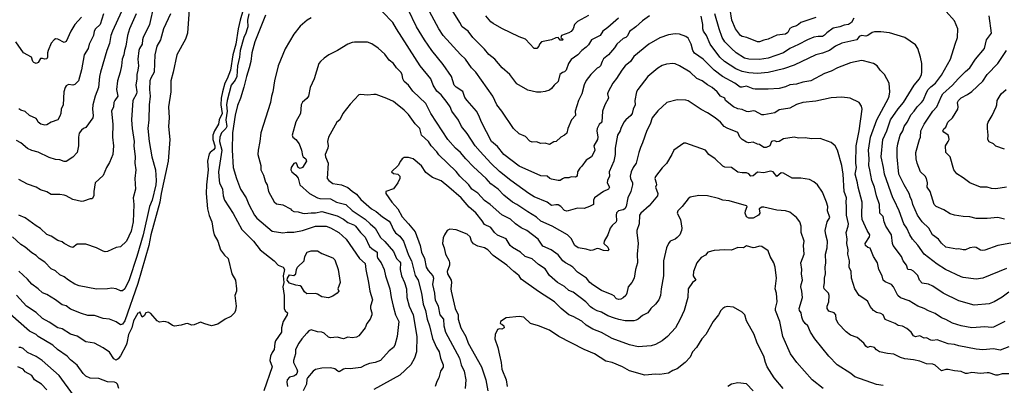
# Model space of a CAD drawing. Header units: metres. Extents: x -46681 to -43747, y -240911 to -237677.
# Tile 264 of 656: x -45407 to -45180, y -240140 to -240056. Entities that reach past the tile are written whole.
import ezdxf

# ---------------------------------------------------------------- set-up
doc = ezdxf.new("R2010")
doc.units = ezdxf.units.M
doc.layers.add('CONTOUR_INDEX', color=1, linetype='Continuous')
doc.layers.add('CONTOUR_INTER', color=3, linetype='Continuous')

msp = doc.modelspace()

# ---------------------------------------------------------------- linework, layer by layer
at = {"layer": 'CONTOUR_INDEX'}
for points, elevation in [([(-45372.02, -240054.52), (-45373.69, -240058.02), (-45374.33, -240060.52), (-45375.18, -240062.02), (-45375.66, -240064.02), (-45375.81, -240068.02), (-45376.6, -240069.37), (-45376.79, -240070.02), (-45376.87, -240072.02), (-45376.76, -240073.52), (-45376.99, -240075.52), (-45377.04, -240079.02), (-45377.27, -240081.02), (-45377.01, -240084.02), (-45376.39, -240087.52), (-45375.51, -240090.52), (-45375.36, -240093.02), (-45375.46, -240094.02), (-45376.29, -240097.52), (-45376.93, -240099.02), (-45378.37, -240105.52), (-45379.79, -240110.52), (-45381.6, -240115.93), (-45382.6, -240117.98), (-45383.1, -240118.44), (-45383.6, -240118.44), (-45384.6, -240118.01), (-45385.6, -240117.81), (-45386.6, -240118.03), (-45389.1, -240118.09), (-45393.1, -240117.27), (-45394.1, -240116.9), (-45395.6, -240116.02), (-45396.6, -240115.2), (-45397.6, -240114.8), (-45398.6, -240113.84), (-45399.6, -240113.41), (-45401.1, -240111.88), (-45402.39, -240111.02), (-45403.1, -240110.34), (-45404.1, -240109.71), (-45405.6, -240108.39), (-45406.6, -240107.73), (-45408.51, -240106.02)], 90), ([(-45179.47, -240125.52), (-45182.1, -240126.8), (-45182.6, -240126.94), (-45184.1, -240126.76), (-45187.1, -240126.96), (-45189.6, -240126.56), (-45191.6, -240125.88), (-45193.1, -240125.05), (-45194.1, -240124.68), (-45195.6, -240123.66), (-45197.1, -240123.06), (-45198.1, -240122.5), (-45199.6, -240121.97), (-45201.6, -240120.77), (-45203.6, -240120.06), (-45204.17, -240119.52), (-45205.15, -240117.52), (-45205.66, -240117.02), (-45207.1, -240116.36), (-45207.56, -240116.02), (-45207.81, -240115.02), (-45208.58, -240113.52), (-45208.89, -240112.02), (-45209.8, -240110.52), (-45210.38, -240109.02), (-45210.6, -240108.6), (-45211.1, -240108.45), (-45211.62, -240108.02), (-45211.7, -240107.52), (-45210.69, -240106.02), (-45210.62, -240105.52), (-45211.28, -240104.52), (-45212.4, -240102.02), (-45212.5, -240101.02), (-45212.42, -240098.02), (-45213.37, -240094.52), (-45213.48, -240093.52), (-45214.04, -240091.52), (-45213.76, -240090.02), (-45213.87, -240089.02), (-45213.83, -240085.02), (-45213.08, -240081.52), (-45212.43, -240076.52), (-45212.6, -240075.87), (-45213.1, -240074.99), (-45215.19, -240074.02), (-45217.1, -240073.77), (-45219.6, -240073.9), (-45223.1, -240074.69), (-45226.1, -240075), (-45227.6, -240075.44), (-45229.1, -240076.29), (-45231.6, -240076.7), (-45232.6, -240077.42), (-45235.1, -240077.89), (-45235.6, -240077.88), (-45237.1, -240077.02), (-45237.6, -240076.96), (-45238.6, -240077.15), (-45239.1, -240077.06), (-45240.1, -240076.65), (-45241.1, -240076.49), (-45242.08, -240076.02), (-45243.94, -240074.52), (-45244.14, -240074.02), (-45245.12, -240073.52), (-45245.86, -240072.52), (-45247, -240071.52), (-45248.1, -240070.94), (-45249.34, -240070.02), (-45250.6, -240069.45), (-45252.1, -240068.03), (-45254.6, -240066.58), (-45255.6, -240066.13), (-45256.1, -240066.03), (-45257.6, -240066.19), (-45258.6, -240066.51), (-45259.6, -240067.12), (-45261.87, -240069.02), (-45264.19, -240072.02), (-45264.48, -240072.52), (-45264.91, -240074.52), (-45264.79, -240075.52), (-45265.28, -240076.52), (-45265.48, -240077.52), (-45265.81, -240078.02), (-45267, -240079.02), (-45267.4, -240079.52), (-45268.15, -240081.02), (-45268.28, -240081.52), (-45268.86, -240082.52), (-45269.46, -240085.52), (-45269.39, -240087.02), (-45269.77, -240088.52), (-45270.83, -240091.02), (-45270.77, -240092.02), (-45271.18, -240093.02), (-45271.25, -240093.52), (-45270.76, -240094.52), (-45271, -240095.02), (-45272.1, -240095.51), (-45274.16, -240097.02), (-45274.4, -240097.52), (-45274.44, -240098.52), (-45275.34, -240099.02), (-45276.6, -240099.45), (-45278.1, -240099.38), (-45280.3, -240100.02), (-45280.6, -240100.07), (-45281.1, -240099.93), (-45281.95, -240099.02), (-45282.6, -240098.63), (-45283.1, -240098.59), (-45284.1, -240098.81), (-45285.1, -240098.01), (-45288.1, -240096.75), (-45289.32, -240096.02), (-45293.47, -240093.02), (-45296.1, -240090.92), (-45298.1, -240089.02), (-45300.6, -240086.35), (-45301.72, -240085.02), (-45303.6, -240082.16), (-45304.9, -240080.52), (-45305.6, -240079.1), (-45307.1, -240077.03), (-45307.53, -240076.02), (-45308.19, -240075.02), (-45309.6, -240073.22), (-45310.6, -240072.41), (-45311.45, -240071.02), (-45311.99, -240069.52), (-45314.43, -240066.52), (-45319.88, -240058.02), (-45320.72, -240056.52), (-45323.1, -240054.1)], 85), ([(-45392.6, -240055.36), (-45394.14, -240057.02), (-45395.05, -240058.52), (-45396.1, -240060.93), (-45396.6, -240061.15), (-45398.1, -240060.41), (-45398.6, -240060.36), (-45398.88, -240060.52), (-45399.6, -240061.32), (-45400.31, -240063.02), (-45400.46, -240063.52), (-45400.42, -240064.52), (-45400.6, -240064.91), (-45401.1, -240065.04), (-45401.6, -240064.84), (-45402.1, -240064.9), (-45402.6, -240065.76), (-45403.1, -240066.04), (-45403.6, -240065.79), (-45403.82, -240065.52), (-45404.16, -240064.52), (-45405.98, -240063.52), (-45407.77, -240061.02)], 95), ([(-45339.6, -240055.47), (-45340.53, -240056.02), (-45342.1, -240057.42), (-45343.6, -240059.25), (-45345.6, -240062.67), (-45347.2, -240066.52), (-45348.09, -240070.02), (-45348.42, -240072.52), (-45348.78, -240073.52), (-45349.01, -240075.02), (-45351.23, -240082.02), (-45351.42, -240084.02), (-45351.84, -240086.02), (-45351.89, -240087.02), (-45351.19, -240089.52), (-45351.2, -240090.52), (-45350.6, -240091.74), (-45350.1, -240093.42), (-45349.76, -240094.02), (-45349.45, -240095.52), (-45348.1, -240097.94), (-45347.6, -240098.42), (-45346.1, -240098.64), (-45344.35, -240099.52), (-45344.1, -240099.83), (-45343.6, -240100.13), (-45342.6, -240100.23), (-45341.6, -240100.56), (-45341.1, -240100.64), (-45339.6, -240100.47), (-45338.6, -240100.5), (-45337.1, -240100.19), (-45333.6, -240101.17), (-45332.1, -240101.96), (-45331.1, -240102.73), (-45329.6, -240103.32), (-45329.35, -240103.52), (-45328.2, -240105.02), (-45327.1, -240106.11), (-45326.1, -240108.25), (-45325.6, -240108.72), (-45324.37, -240109.52), (-45324.32, -240110.52), (-45324.18, -240111.02), (-45323.47, -240112.02), (-45322.72, -240113.52), (-45322.4, -240115.02), (-45321.42, -240118.02), (-45321.13, -240120.02), (-45320.68, -240122.02), (-45320.09, -240124.02), (-45319.33, -240125.52), (-45319.72, -240129.02), (-45320.3, -240131.02), (-45320.58, -240131.52), (-45321.6, -240132.3), (-45323.6, -240134.52), (-45324.81, -240135.02), (-45326.1, -240135.24), (-45327.1, -240135.58), (-45328.1, -240136.11), (-45330.6, -240136.44), (-45331.6, -240136.4), (-45332.1, -240136.5), (-45333.1, -240137.11), (-45333.46, -240137.02), (-45334.1, -240136.45), (-45335.1, -240136.2), (-45337.1, -240136.29), (-45338.6, -240136.63), (-45339.1, -240137.02), (-45340.46, -240138.52), (-45340.6, -240138.85), (-45340.7, -240140.02), (-45341.4, -240141.52)], 85), ([(-45179.1, -240094.53), (-45181.6, -240094.92), (-45182.6, -240094.82), (-45183.6, -240094.54), (-45185.14, -240094.52), (-45187.6, -240093.57), (-45189.1, -240092.36), (-45190.6, -240091.45), (-45191.25, -240090.52), (-45192.13, -240087.52), (-45193.08, -240086.52), (-45193.2, -240085.02), (-45192.54, -240084.02), (-45192.37, -240083.52), (-45192.41, -240083.02), (-45192.6, -240082.52), (-45193.6, -240081.87), (-45193.76, -240081.52), (-45193.6, -240081.1), (-45193.1, -240080.67), (-45192.61, -240079.52), (-45191.6, -240078.53), (-45190.33, -240076.52), (-45190.27, -240076.02), (-45190.4, -240075.02), (-45190.2, -240074.52), (-45189.6, -240073.97), (-45188.1, -240073.19), (-45187.1, -240072.46), (-45184.6, -240070.06), (-45183.6, -240068.52), (-45181.1, -240065.99), (-45179.1, -240063.03)], 90), ([(-45230.65, -240141.02), (-45232.74, -240138.52), (-45234.32, -240136.02), (-45234.75, -240135.02), (-45235.11, -240133.52), (-45236.62, -240130.52), (-45237.36, -240128.52), (-45239.1, -240125.38), (-45239.52, -240124.02), (-45240.1, -240123.36), (-45242.1, -240122.2), (-45243.6, -240122.07), (-45244.1, -240122.21), (-45244.6, -240122.54), (-45245.01, -240123.02), (-45245.57, -240124.02), (-45246.8, -240125.52), (-45248.48, -240128.52), (-45249.43, -240129.52), (-45250.63, -240131.52), (-45251.57, -240132.52), (-45252.1, -240133.79), (-45253.28, -240135.02), (-45255.1, -240136.45), (-45256.1, -240136.82), (-45257.1, -240137.45), (-45259.1, -240137.79), (-45260.1, -240137.69), (-45262.6, -240137.9), (-45266.1, -240136.93), (-45267.72, -240136.02), (-45270.1, -240135.02), (-45271.6, -240134.68), (-45274.23, -240133.02), (-45276.6, -240132.02), (-45282.46, -240129.02), (-45284.6, -240127.51), (-45287.1, -240126.55), (-45288.94, -240126.02), (-45290.53, -240124.52), (-45291.6, -240124.36), (-45294.6, -240124.65), (-45295.89, -240125.52), (-45295.97, -240126.02), (-45295.6, -240126.13), (-45295.1, -240126.52), (-45295.08, -240127.02), (-45295.6, -240127.33), (-45296.1, -240127.25), (-45296.6, -240127.4), (-45297.13, -240128.52), (-45297.22, -240129.52), (-45296.51, -240131.52), (-45296.1, -240133.3), (-45295.74, -240135.02), (-45295.59, -240136.52), (-45294.58, -240139.02), (-45294.38, -240140.52)], 80), ([(-45400.6, -240141.27), (-45401.87, -240140.02), (-45403.45, -240139.02), (-45404.1, -240138.02), (-45405.6, -240137.15), (-45406.1, -240136.52), (-45407.32, -240136.02)], 85)]:
    msp.add_lwpolyline(points, dxfattribs=dict(at, elevation=elevation))
at = {"layer": 'CONTOUR_INTER'}
for points, elevation in [([(-45374.93, -240048.02), (-45376.94, -240057.02), (-45378.36, -240060.02), (-45378.55, -240060.52), (-45378.59, -240061.52), (-45379.24, -240062.52), (-45379.36, -240063.02), (-45379.56, -240065.02), (-45379.42, -240066.52), (-45379.56, -240067.52), (-45379.86, -240068.52), (-45379.82, -240069.52), (-45380.07, -240071.02), (-45379.82, -240072.52), (-45379.91, -240073.02), (-45380.78, -240074.52), (-45381.09, -240079.02), (-45380.93, -240081.02), (-45380.43, -240084.02), (-45380.5, -240085.02), (-45380.24, -240087.52), (-45380.3, -240089.02), (-45380.06, -240090.52), (-45380.28, -240092.52), (-45380.11, -240095.02), (-45380.69, -240097.02), (-45380.55, -240098.52), (-45380.66, -240102.52), (-45381.1, -240104.73), (-45382.25, -240107.02), (-45383.6, -240108.28), (-45384.6, -240108.44), (-45386.6, -240109.39), (-45387.1, -240109.46), (-45387.6, -240109.34), (-45389.1, -240108.55), (-45391.6, -240107.7), (-45393.6, -240107.68), (-45394.6, -240108.49), (-45395.1, -240108.31), (-45396.6, -240107.54), (-45397.1, -240107.14), (-45398.1, -240106.84), (-45399.6, -240105.84), (-45400.6, -240105.44), (-45402.1, -240104.09), (-45403.1, -240103.5), (-45405.6, -240101.64), (-45407.05, -240101.02)], 91), ([(-45354.6, -240051.2), (-45355.97, -240056.02), (-45356.45, -240058.02), (-45357.01, -240061.52), (-45357.66, -240064.02), (-45358.22, -240067.52), (-45358.97, -240069.52), (-45359.49, -240070.52), (-45360.06, -240072.52), (-45360.36, -240074.02), (-45360.46, -240075.52), (-45360.1, -240077.52), (-45360.79, -240079.02), (-45360.99, -240080.02), (-45361.94, -240081.52), (-45362.31, -240082.52), (-45362.31, -240083.52), (-45361.81, -240085.02), (-45361.82, -240085.52), (-45362.1, -240085.93), (-45362.88, -240086.52), (-45363.1, -240086.84), (-45363.54, -240088.52), (-45363.34, -240090.52), (-45363.75, -240094.02), (-45363.82, -240096.02), (-45363.54, -240099.52), (-45363.1, -240101.06), (-45362.48, -240102.52), (-45362.23, -240104.52), (-45361.97, -240105.52), (-45361.13, -240107.02), (-45360.48, -240109.02), (-45359.6, -240110.26), (-45358.76, -240111.02), (-45357.93, -240114.52), (-45357.03, -240116.02), (-45356.81, -240118.02), (-45356.86, -240118.52), (-45357.23, -240119.52), (-45356.89, -240122.02), (-45357.03, -240123.02), (-45357.28, -240123.52), (-45358.1, -240124.35), (-45359.41, -240125.02), (-45361.1, -240126.18), (-45362.6, -240126.54), (-45364.1, -240126.1), (-45365.1, -240125.65), (-45366.6, -240126.31), (-45367.1, -240126.34), (-45368.1, -240126.02), (-45368.6, -240126.07), (-45369.6, -240126.4), (-45371.1, -240126.61), (-45371.6, -240126.43), (-45372.6, -240125.76), (-45373.1, -240125.61), (-45373.6, -240125.55), (-45374.6, -240125.69), (-45375.1, -240125.35), (-45376.6, -240123.65), (-45377.1, -240123.38), (-45377.77, -240123.52), (-45378.1, -240124.19), (-45378.6, -240124.52), (-45379.1, -240123.29), (-45379.25, -240123.52), (-45379.6, -240123.64), (-45380.6, -240125.35), (-45381.02, -240127.02), (-45381.73, -240128.52), (-45382.1, -240130.52), (-45382.32, -240131.02), (-45383.6, -240133.48), (-45384.1, -240134.15), (-45384.6, -240134.43), (-45385.1, -240134.11), (-45386.1, -240132.59), (-45387.6, -240131.58), (-45389.6, -240130.53), (-45391.6, -240130.21), (-45393.6, -240128.95), (-45395.1, -240128.44), (-45397.1, -240127.23), (-45398.1, -240126.97), (-45400.1, -240125.65), (-45401.6, -240124.83), (-45403.1, -240123.46), (-45405.27, -240122.02), (-45407.6, -240119.43)], 88), ([(-45367.7, -240052.52), (-45368.12, -240059.02), (-45368.6, -240060.43), (-45370.61, -240064.02), (-45371.41, -240068.02), (-45371.99, -240070.02), (-45371.97, -240072.52), (-45372.5, -240076.02), (-45372.37, -240078.52), (-45372.5, -240080.52), (-45372.18, -240083.52), (-45372.57, -240088.52), (-45374.24, -240096.02), (-45374.53, -240098.02), (-45376.6, -240105.55), (-45377.07, -240108.02), (-45379.6, -240116.77), (-45382.6, -240125.38), (-45383.1, -240126.16), (-45383.6, -240126.27), (-45384.6, -240125.64), (-45386.1, -240124.96), (-45387.6, -240124.82), (-45389.6, -240124.17), (-45391.1, -240124.13), (-45392.6, -240123.67), (-45395.1, -240122.7), (-45396.1, -240121.94), (-45397.1, -240121.67), (-45398.6, -240120.54), (-45400.6, -240119.33), (-45401.6, -240118.93), (-45402.6, -240118.02), (-45404.1, -240116.91), (-45405.1, -240115.73), (-45407.1, -240113.95)], 89), ([(-45268.66, -240055.52), (-45271.1, -240057.72), (-45272.28, -240058.52), (-45272.9, -240059.52), (-45274.89, -240060.52), (-45275.6, -240061.68), (-45276.1, -240062.25), (-45277.09, -240063.02), (-45278.03, -240064.02), (-45279.6, -240065.08), (-45280.21, -240066.02), (-45280.75, -240067.52), (-45281.1, -240067.92), (-45281.6, -240068.06), (-45282.16, -240068.52), (-45282.6, -240070.19), (-45283.54, -240071.02), (-45284.1, -240071.78), (-45284.6, -240072.13), (-45285.6, -240072.5), (-45286.6, -240072.63), (-45287.6, -240072.6), (-45289.6, -240072.2), (-45292.1, -240070.67), (-45293.7, -240068.52), (-45295.49, -240067.02), (-45297.23, -240065.02), (-45298.6, -240063.93), (-45299.6, -240062.72), (-45302.3, -240060.02), (-45303.36, -240058.52), (-45304.73, -240057.52), (-45305.24, -240056.52), (-45307.8, -240052.52)], 88), ([(-45383.35, -240054.02), (-45385.45, -240058.52), (-45385.8, -240059.52), (-45386.1, -240061.43), (-45386.76, -240063.02), (-45388.2, -240068.02), (-45388.42, -240069.02), (-45388.66, -240071.52), (-45389.45, -240073.52), (-45389.97, -240075.52), (-45390.05, -240076.52), (-45389.93, -240078.02), (-45390.02, -240078.52), (-45391.6, -240080.77), (-45392.1, -240080.98), (-45392.6, -240081.41), (-45393.1, -240082.09), (-45393.28, -240083.02), (-45393.27, -240085.02), (-45393.6, -240086.52), (-45394.6, -240087.65), (-45396.1, -240088.66), (-45396.6, -240088.63), (-45397.6, -240088.22), (-45398.6, -240088.13), (-45400.1, -240087.67), (-45402.6, -240086.49), (-45404.1, -240086.11), (-45405.1, -240085.61), (-45406.6, -240084.29), (-45407.6, -240083.75)], 93), ([(-45379.98, -240054.52), (-45381.55, -240058.02), (-45381.98, -240059.52), (-45382.39, -240062.02), (-45382.71, -240063.02), (-45382.85, -240064.02), (-45383.24, -240065.02), (-45383.37, -240066.52), (-45383.69, -240068.02), (-45384.27, -240070.02), (-45384.55, -240072.02), (-45384.22, -240073.52), (-45384.93, -240074.52), (-45385.14, -240075.02), (-45385.24, -240076.02), (-45385.65, -240077.02), (-45385.34, -240080.02), (-45385.46, -240083.02), (-45385.24, -240085.02), (-45385.33, -240087.02), (-45386.1, -240088.87), (-45386.81, -240090.02), (-45387.6, -240091.87), (-45389.45, -240093.52), (-45389.78, -240095.52), (-45389.73, -240096.52), (-45390.1, -240097.24), (-45390.6, -240097.24), (-45392.1, -240097.78), (-45392.6, -240097.82), (-45394.6, -240097.36), (-45396.1, -240096.56), (-45396.6, -240096.41), (-45397.6, -240096.23), (-45399.6, -240096.2), (-45400.6, -240095.6), (-45402.1, -240095.16), (-45403.04, -240094.52), (-45405.1, -240093.86), (-45407.1, -240092.74)], 92), ([(-45387.5, -240054.52), (-45388.28, -240057.02), (-45389.34, -240058.02), (-45389.66, -240058.52), (-45389.81, -240059.52), (-45390.84, -240061.52), (-45391.08, -240062.52), (-45391.95, -240064.02), (-45392.6, -240067.49), (-45393.26, -240070.02), (-45394.1, -240070.85), (-45394.6, -240071.04), (-45395.6, -240070.84), (-45396.1, -240071.18), (-45396.34, -240071.52), (-45396.71, -240072.52), (-45396.85, -240075.52), (-45397.28, -240076.52), (-45397.35, -240077.52), (-45397.6, -240078.2), (-45398.1, -240079.02), (-45399.6, -240079.57), (-45400.6, -240080.18), (-45401.1, -240080.25), (-45402.02, -240080.02), (-45402.57, -240079.52), (-45402.8, -240079.02), (-45403.1, -240078.74), (-45404.6, -240078.03), (-45405.6, -240077.06), (-45406.6, -240076.78), (-45407.1, -240076.45)], 94), ([(-45353.96, -240054.52), (-45354.31, -240056.02), (-45354.22, -240057.52), (-45354.34, -240058.02), (-45354.64, -240059.02), (-45355.16, -240060.02), (-45355.95, -240063.02), (-45356.13, -240064.52), (-45356.58, -240066.52), (-45356.78, -240069.02), (-45357.1, -240069.84), (-45358.05, -240071.02), (-45358.99, -240074.52), (-45359.11, -240075.52), (-45358.96, -240077.02), (-45359.26, -240079.02), (-45359.08, -240080.52), (-45359.25, -240081.02), (-45360.31, -240082.02), (-45360.68, -240083.02), (-45360.71, -240084.02), (-45360.23, -240086.02), (-45360.94, -240091.02), (-45360.84, -240093.02), (-45360.76, -240093.52), (-45360.06, -240095.02), (-45359.88, -240096.52), (-45359.58, -240097.52), (-45357.6, -240100.65), (-45355.6, -240104.27), (-45352.9, -240107.02), (-45351.37, -240109.02), (-45348.12, -240111.52), (-45347.2, -240112.52), (-45346.03, -240113.02), (-45345.75, -240113.52), (-45346.05, -240115.02), (-45345.93, -240116.52), (-45346.15, -240117.52), (-45345.81, -240119.52), (-45345.83, -240122.52), (-45345.6, -240123.09), (-45345.02, -240123.52), (-45345.11, -240124.02), (-45346.02, -240125.52), (-45346.45, -240127.02), (-45346.45, -240128.02), (-45347.83, -240130.02), (-45347.99, -240130.52), (-45348.11, -240132.02), (-45348.6, -240132.68), (-45348.96, -240133.52), (-45349.11, -240134.52), (-45348.63, -240136.02), (-45350.55, -240141.52)], 87), ([(-45350.1, -240054.88), (-45352.62, -240061.02), (-45353.26, -240063.52), (-45353.5, -240065.52), (-45353.89, -240067.02), (-45354.55, -240069.02), (-45355.1, -240071.51), (-45355.9, -240074.02), (-45356.6, -240075.68), (-45357.1, -240077.96), (-45357.74, -240082.02), (-45357.79, -240086.02), (-45357.57, -240090.02), (-45356.8, -240092.52), (-45355.89, -240095.02), (-45354.6, -240097.02), (-45353.99, -240098.52), (-45352.65, -240101.02), (-45352.1, -240101.67), (-45348.6, -240104.66), (-45346.1, -240105.07), (-45345.1, -240104.94), (-45343.6, -240104.96), (-45341.61, -240104.52), (-45338.6, -240103.57), (-45336.1, -240103.55), (-45335.1, -240103.96), (-45333.21, -240105.02), (-45331.49, -240106.52), (-45328.42, -240111.02), (-45327.1, -240112.12), (-45326.99, -240113.52), (-45326.32, -240116.52), (-45326.03, -240118.52), (-45325.42, -240120.52), (-45325.91, -240122.02), (-45325.89, -240122.52), (-45325.58, -240123.52), (-45325.59, -240124.02), (-45325.95, -240125.02), (-45326.72, -240126.02), (-45327.15, -240127.02), (-45328.6, -240128.87), (-45329.1, -240129.18), (-45330.1, -240129.33), (-45331.1, -240129.15), (-45332.1, -240129.5), (-45333.6, -240129.15), (-45335.1, -240129.28), (-45335.6, -240129.12), (-45336.6, -240128.24), (-45337.1, -240127.98), (-45338.1, -240127.9), (-45339.6, -240127.49), (-45340.1, -240127.71), (-45340.6, -240128.19), (-45341.72, -240129.52), (-45342.4, -240130.52), (-45343.17, -240132.02), (-45343.23, -240133.02), (-45343.68, -240134.52), (-45343.67, -240135.02), (-45342.86, -240136.52), (-45342.77, -240137.02), (-45342.88, -240137.52), (-45343.1, -240137.83), (-45343.6, -240138.15), (-45344.6, -240138.34), (-45345.1, -240139.01), (-45345.24, -240139.52), (-45345.02, -240140.52)], 86), ([(-45178.6, -240118.76), (-45180.1, -240119.94), (-45181.96, -240121.02), (-45183.1, -240121.46), (-45186.6, -240121.8), (-45190.1, -240120.78), (-45193.7, -240119.02), (-45196.1, -240117.37), (-45197.1, -240116.95), (-45198.6, -240116.68), (-45199.16, -240116.02), (-45199.6, -240114.95), (-45200.6, -240113.9), (-45201.1, -240113.61), (-45201.88, -240113.52), (-45202.19, -240112.52), (-45202.92, -240111.52), (-45203.31, -240110.52), (-45205.29, -240108.02), (-45205.45, -240107.52), (-45205.65, -240105.52), (-45206.96, -240103.52), (-45207.34, -240102.52), (-45207.6, -240101.3), (-45208.35, -240100.52), (-45208.43, -240098.52), (-45209.11, -240096.52), (-45209.58, -240094.52), (-45210.22, -240093.02), (-45210.62, -240090.52), (-45210.9, -240089.52), (-45210.78, -240088.02), (-45210.93, -240086.02), (-45210.5, -240083.02), (-45209.05, -240079.02), (-45206.34, -240074.02), (-45206.15, -240073.52), (-45206.01, -240072.52), (-45206.2, -240070.52), (-45207.24, -240068.52), (-45208.28, -240067.52), (-45208.98, -240066.52), (-45209.76, -240066.02), (-45212.1, -240065.38), (-45212.6, -240065.36), (-45215.1, -240065.86), (-45218.1, -240067.01), (-45219.6, -240067.79), (-45221.1, -240068.35), (-45224.27, -240070.02), (-45226.1, -240070.33), (-45227.6, -240070.81), (-45229.1, -240070.92), (-45230.1, -240071.4), (-45231.6, -240071.81), (-45234.1, -240071.97), (-45237.1, -240071.94), (-45237.6, -240071.85), (-45239.1, -240071.24), (-45240.1, -240071.49), (-45240.6, -240071.49), (-45241.82, -240070.52), (-45244.67, -240069.02), (-45246.6, -240067.52), (-45249.1, -240065.02), (-45251.1, -240063.65), (-45251.49, -240063.02), (-45251.86, -240061.52), (-45252.6, -240060.18), (-45253.1, -240059.81), (-45254.6, -240059.27), (-45255.6, -240059.19), (-45257.1, -240059.42), (-45259.1, -240060.12), (-45261.67, -240061.52), (-45265.1, -240064.38), (-45265.91, -240065.52), (-45267.1, -240066.58), (-45267.89, -240067.52), (-45269.1, -240069.48), (-45269.98, -240070.52), (-45271.03, -240072.52), (-45271.17, -240073.02), (-45270.98, -240074.02), (-45271.82, -240075.52), (-45272.33, -240077.02), (-45272.51, -240079.52), (-45273.1, -240080.09), (-45273.57, -240081.02), (-45273.64, -240081.52), (-45273.41, -240083.02), (-45273.54, -240083.52), (-45274.34, -240085.02), (-45274.15, -240086.02), (-45274.32, -240086.52), (-45274.91, -240087.52), (-45276.1, -240088.35), (-45277.1, -240089.72), (-45277.6, -240090.16), (-45278.09, -240091.02), (-45278.23, -240092.02), (-45278.6, -240092.25), (-45279.6, -240092.18), (-45280.1, -240092.41), (-45281.1, -240092.38), (-45281.6, -240092.6), (-45282.1, -240093.03), (-45282.6, -240093), (-45284.1, -240092.71), (-45284.54, -240092.52), (-45285.1, -240092.02), (-45286.6, -240091.9), (-45291.6, -240089.73), (-45295.1, -240086.98), (-45296.6, -240085.19), (-45297.94, -240084.02), (-45300.3, -240079.52), (-45300.87, -240078.02), (-45301.44, -240077.02), (-45303.6, -240074.58), (-45304.1, -240073.82), (-45304.6, -240072.47), (-45306.1, -240071.51), (-45306.56, -240071.02), (-45307.19, -240069.02), (-45309.1, -240066.22), (-45311.73, -240063.02), (-45313.4, -240060.52), (-45315.27, -240057.52), (-45317.23, -240053.52)], 86), ([(-45261.52, -240055.02), (-45263.1, -240056.14), (-45264.63, -240057.52), (-45266.1, -240058.63), (-45266.6, -240059.61), (-45266.96, -240060.02), (-45267.6, -240060.28), (-45269.03, -240061.52), (-45269.6, -240062.43), (-45270.95, -240064.02), (-45272.1, -240064.97), (-45272.44, -240065.52), (-45272.79, -240066.52), (-45273.1, -240066.89), (-45273.6, -240067.11), (-45275.03, -240068.52), (-45276.1, -240069.97), (-45276.6, -240070.92), (-45277.09, -240073.02), (-45277.86, -240074.52), (-45278.63, -240077.02), (-45278.59, -240078.02), (-45279.52, -240079.02), (-45280.32, -240081.02), (-45280.6, -240082.05), (-45281.1, -240082.51), (-45281.93, -240083.02), (-45283.02, -240084.02), (-45283.6, -240084.12), (-45284.6, -240084.71), (-45285.6, -240084.42), (-45286.6, -240084.46), (-45287.6, -240084.06), (-45288.6, -240084.14), (-45289.1, -240083.91), (-45290.1, -240082.88), (-45291.6, -240082.26), (-45292.9, -240081.02), (-45295.6, -240077.01), (-45296.74, -240075.52), (-45297.63, -240073.52), (-45301.6, -240068.03), (-45302.61, -240067.02), (-45303.95, -240065.02), (-45305.1, -240063.95), (-45309.11, -240059.52), (-45310.15, -240058.02), (-45312.78, -240053.02)], 87), ([(-45275.6, -240054.96), (-45278.1, -240056.3), (-45278.81, -240057.02), (-45279.13, -240058.02), (-45279.6, -240058.65), (-45280.1, -240058.95), (-45281.83, -240059.52), (-45281.97, -240060.02), (-45281.6, -240060.32), (-45281.47, -240060.52), (-45281.6, -240060.63), (-45282.1, -240060.67), (-45282.6, -240060.05), (-45283.1, -240060.09), (-45284.1, -240060.56), (-45286.46, -240061.02), (-45286.91, -240061.52), (-45287.01, -240062.02), (-45287.51, -240062.52), (-45288.1, -240062.57), (-45290.1, -240060.38), (-45291.6, -240059.9), (-45295.6, -240057.93), (-45297.6, -240056.79), (-45298.1, -240056.41), (-45299.29, -240055.02)], 89), ([(-45179.1, -240113.33), (-45184.57, -240115.52), (-45186.1, -240115.74), (-45189.1, -240115.37), (-45189.6, -240115.24), (-45193.15, -240113.52), (-45195.1, -240112.31), (-45198.1, -240110.03), (-45199.6, -240107.89), (-45200.82, -240106.52), (-45201.43, -240105.52), (-45202.11, -240104.02), (-45202.76, -240103.02), (-45203.87, -240100.02), (-45204.99, -240097.52), (-45205.34, -240097.02), (-45207.29, -240091.52), (-45207.48, -240090.02), (-45208.03, -240087.52), (-45207.65, -240083.52), (-45206.69, -240081.52), (-45205.86, -240079.02), (-45204.1, -240076.51), (-45202.86, -240075.02), (-45200.38, -240071.02), (-45199.21, -240069.52), (-45198.7, -240068.52), (-45198.65, -240068.02), (-45198.65, -240066.02), (-45198.94, -240064.52), (-45199.6, -240062.52), (-45200.1, -240061.68), (-45202.6, -240059.99), (-45206.1, -240058.93), (-45208.1, -240058.68), (-45209.6, -240058.7), (-45210.1, -240058.9), (-45211.1, -240059.58), (-45211.6, -240059.71), (-45212.6, -240059.56), (-45213.1, -240059.78), (-45213.66, -240060.52), (-45217.1, -240061.31), (-45218.6, -240062.04), (-45219.92, -240063.02), (-45221.6, -240063.63), (-45223.1, -240064), (-45228.1, -240066.42), (-45230.6, -240067.28), (-45234.1, -240068.12), (-45236.6, -240068.31), (-45238.6, -240068.19), (-45240.1, -240067.86), (-45241.6, -240067.21), (-45244.16, -240065.52), (-45245.26, -240064.52), (-45247.48, -240061.52), (-45248.31, -240059.52), (-45249.02, -240058.52), (-45249.21, -240058.02), (-45249.19, -240057.02), (-45249.6, -240055.11)], 87), ([(-45214.31, -240055.52), (-45214.87, -240056.52), (-45215.58, -240057.02), (-45216.6, -240057.15), (-45217.6, -240057.54), (-45219.1, -240057.9), (-45220.6, -240058.97), (-45221.1, -240059.49), (-45221.6, -240059.76), (-45222.6, -240059.75), (-45223.6, -240059.92), (-45225.07, -240060.52), (-45227.1, -240061.65), (-45229.1, -240062.59), (-45230.6, -240063.57), (-45234.1, -240064.82), (-45236.1, -240065.1), (-45238.6, -240064.99), (-45239.6, -240064.76), (-45241.51, -240063.52), (-45242.6, -240062.58), (-45244.1, -240061.02), (-45244.72, -240060.02), (-45245.44, -240058.02), (-45246.41, -240054.52)], 88), ([(-45223.1, -240055.37), (-45226.57, -240056.52), (-45227.1, -240057.05), (-45227.6, -240057.34), (-45228.6, -240057.62), (-45229.1, -240057.96), (-45229.6, -240058.89), (-45230.1, -240059.24), (-45232.1, -240059.48), (-45234.1, -240060.41), (-45235.1, -240060.6), (-45236.1, -240061.04), (-45236.6, -240061.04), (-45239.06, -240060.02), (-45240.1, -240059.8), (-45240.49, -240059.52), (-45241.67, -240058.02), (-45242.49, -240056.02), (-45242.89, -240053.52)], 89), ([(-45178.1, -240107.46), (-45181.1, -240107.99), (-45184.1, -240109.05), (-45184.6, -240109.15), (-45185.1, -240109.09), (-45186.1, -240108.49), (-45186.6, -240108.39), (-45187.6, -240108.5), (-45188.6, -240109.03), (-45189.1, -240109.03), (-45190.1, -240108.79), (-45190.6, -240108.86), (-45193.1, -240108.37), (-45194.1, -240107.45), (-45194.79, -240106.52), (-45196.16, -240105.52), (-45197.02, -240104.02), (-45198.56, -240102.52), (-45199.67, -240101.02), (-45200.74, -240098.52), (-45200.94, -240097.52), (-45201.24, -240097.02), (-45201.53, -240096.02), (-45202.7, -240094.02), (-45203.92, -240091.52), (-45204.37, -240087.52), (-45204.35, -240085.52), (-45204.2, -240084.52), (-45203.64, -240082.52), (-45203.05, -240081.52), (-45202.7, -240080.52), (-45202.01, -240079.52), (-45201.1, -240077.75), (-45200.39, -240077.02), (-45199.74, -240076.02), (-45198.69, -240075.02), (-45198.34, -240074.52), (-45197.51, -240072.52), (-45197.17, -240072.02), (-45196.6, -240071.38), (-45195.48, -240070.52), (-45194.1, -240068.73), (-45192.03, -240065.02), (-45190.97, -240061.52), (-45190.4, -240060.02), (-45190.36, -240058.02), (-45191.1, -240056.21), (-45192.99, -240054.02)], 88), ([(-45179.6, -240101.89), (-45181.1, -240101.57), (-45183.6, -240101.75), (-45186.1, -240101.74), (-45187.6, -240101.42), (-45189.1, -240101.34), (-45191.1, -240101.04), (-45192.1, -240100.66), (-45193.6, -240099.8), (-45195.36, -240099.02), (-45195.77, -240098.52), (-45196.72, -240095.52), (-45197.39, -240094.52), (-45197.36, -240093.52), (-45197.59, -240092.52), (-45197.89, -240092.02), (-45198.95, -240091.02), (-45199.75, -240089.02), (-45199.94, -240088.02), (-45199.99, -240086.52), (-45199.2, -240083.52), (-45198.95, -240083.02), (-45198.87, -240081.52), (-45198.1, -240080.02), (-45196.1, -240077.04), (-45195.16, -240076.02), (-45194.14, -240073.52), (-45193.81, -240073.02), (-45191.54, -240071.02), (-45190.27, -240069.52), (-45188.6, -240067.84), (-45187.53, -240067.02), (-45186.28, -240065.02), (-45184.14, -240062.52), (-45183.71, -240060.52), (-45182.56, -240059.02), (-45183.07, -240055.02)], 89), ([(-45178.6, -240131.39), (-45180.6, -240132.13), (-45182.1, -240131.86), (-45184.6, -240132.05), (-45186.1, -240131.92), (-45190.1, -240131.18), (-45191.1, -240130.83), (-45192.6, -240130.71), (-45195.1, -240129.73), (-45196.1, -240129.94), (-45196.6, -240129.87), (-45197.6, -240129.3), (-45198.1, -240129.34), (-45199.1, -240128.82), (-45200.1, -240129.07), (-45200.25, -240129.02), (-45200.6, -240128.83), (-45201.14, -240128.02), (-45202.1, -240127.12), (-45203.1, -240126.61), (-45204.1, -240126.44), (-45204.76, -240126.02), (-45207.1, -240125.05), (-45207.6, -240124.02), (-45208.1, -240123.69), (-45209.1, -240123.46), (-45209.76, -240123.02), (-45210.6, -240122.04), (-45211.1, -240120.94), (-45211.54, -240120.52), (-45213.14, -240119.52), (-45214.1, -240117.98), (-45214.86, -240115.52), (-45214.95, -240114.02), (-45215.39, -240113.02), (-45215.33, -240111.52), (-45215.7, -240110.02), (-45215.62, -240109.02), (-45215.97, -240107.52), (-45215.88, -240106.52), (-45216.07, -240105.02), (-45215.61, -240103.52), (-45215.6, -240103.02), (-45216.04, -240101.02), (-45216.01, -240099.02), (-45216.13, -240098.02), (-45216.05, -240097.02), (-45216.56, -240095.52), (-45216.81, -240091.52), (-45217.07, -240089.52), (-45218.13, -240086.02), (-45218.62, -240085.02), (-45219.6, -240084.23), (-45222.1, -240083.35), (-45224.1, -240083.38), (-45225.6, -240083.16), (-45227.1, -240083.25), (-45228.1, -240083.03), (-45230.6, -240083.37), (-45231.6, -240084.02), (-45232.1, -240084.06), (-45232.6, -240083.88), (-45233.1, -240083.9), (-45233.34, -240084.02), (-45233.69, -240085.02), (-45234.6, -240085.43), (-45235.1, -240085.36), (-45236.1, -240084.73), (-45236.6, -240084.64), (-45237.6, -240084.17), (-45238.6, -240084.28), (-45239.1, -240084.17), (-45240.12, -240083.52), (-45240.65, -240083.02), (-45241.1, -240081.95), (-45243.6, -240080.97), (-45244.25, -240080.52), (-45245.15, -240079.52), (-45246.38, -240078.52), (-45248.1, -240077.4), (-45249.6, -240076.62), (-45252.6, -240074.65), (-45253.1, -240074.45), (-45255.1, -240074.38), (-45257.51, -240075.02), (-45259.6, -240076.96), (-45260.85, -240078.52), (-45261.34, -240080.02), (-45262.1, -240081.48), (-45263.1, -240084.35), (-45263.6, -240085.4), (-45263.98, -240086.52), (-45264.57, -240089.02), (-45265.3, -240090.02), (-45265.75, -240091.02), (-45265.94, -240092.02), (-45265.89, -240092.52), (-45265.4, -240093.52), (-45265.44, -240094.02), (-45265.83, -240095.52), (-45266.53, -240097.02), (-45266.86, -240099.02), (-45267.23, -240099.52), (-45267.6, -240099.75), (-45268.62, -240100.02), (-45269.1, -240100.48), (-45269.18, -240101.02), (-45269.1, -240102.22), (-45269.23, -240102.52), (-45270.1, -240103.35), (-45270.57, -240104.02), (-45271.1, -240105.57), (-45271.96, -240107.02), (-45272.05, -240107.52), (-45271.1, -240108.39), (-45270.91, -240109.02), (-45271.1, -240109.22), (-45272.1, -240109.19), (-45273.1, -240108.75), (-45273.6, -240108.7), (-45274.6, -240109.1), (-45275.1, -240109.16), (-45276.1, -240108.85), (-45277.98, -240108.52), (-45278.76, -240108.02), (-45279.6, -240106.38), (-45280.41, -240105.52), (-45283.94, -240103.52), (-45286.6, -240102.37), (-45287.6, -240101.45), (-45289.6, -240100.26), (-45292.1, -240098.52), (-45293.12, -240098.02), (-45295.1, -240096.35), (-45296.42, -240095.02), (-45298.1, -240093.77), (-45299.21, -240092.52), (-45302.1, -240089.88), (-45303.87, -240088.02), (-45305.1, -240086.54), (-45306.27, -240085.52), (-45308.08, -240083.52), (-45311.97, -240077.52), (-45313.1, -240075.24), (-45316.1, -240072.4), (-45317.15, -240071.02), (-45318.1, -240070.14), (-45318.47, -240069.52), (-45318.6, -240068.52), (-45318.87, -240068.02), (-45319.86, -240067.02), (-45320.6, -240066.01), (-45321.6, -240065.25), (-45322.6, -240063.87), (-45324.1, -240062.48), (-45325.6, -240061.51), (-45326.6, -240061.12), (-45329.6, -240061.07), (-45330.1, -240061.18), (-45331.1, -240061.58), (-45333.51, -240063.02), (-45335.51, -240064.02), (-45336.6, -240064.76), (-45337.43, -240065.52), (-45337.79, -240066.02), (-45338.86, -240069.52), (-45339.83, -240071.52), (-45340.22, -240073.52), (-45340.6, -240074.07), (-45341.6, -240074.94), (-45341.87, -240075.52), (-45342.08, -240077.52), (-45343.1, -240079.46), (-45344, -240082.52), (-45343.81, -240083.02), (-45343.1, -240083.54), (-45342.34, -240084.52), (-45341.82, -240086.02), (-45341.6, -240087.25), (-45341.45, -240087.52), (-45340.8, -240088.02), (-45340.7, -240088.52), (-45341.6, -240089.98), (-45342.1, -240090.21), (-45342.57, -240090.02), (-45342.99, -240089.02), (-45343.1, -240088.95), (-45343.6, -240089.12), (-45344.2, -240090.02), (-45344.29, -240090.52), (-45344.08, -240091.02), (-45343.1, -240091.74), (-45342.6, -240092.43), (-45342.21, -240094.02), (-45339.97, -240096.02), (-45338.1, -240097.01), (-45337.6, -240097.13), (-45335.1, -240097.21), (-45333.71, -240098.02), (-45331.6, -240098.54), (-45330.1, -240099.94), (-45327.1, -240101.89), (-45326.01, -240103.02), (-45324.79, -240104.02), (-45323.6, -240106.16), (-45322.6, -240107.09), (-45320.6, -240109.39), (-45319.87, -240111.02), (-45319.1, -240111.74), (-45319, -240112.02), (-45319.03, -240113.52), (-45318.74, -240115.02), (-45318.06, -240116.52), (-45317.55, -240118.02), (-45317.51, -240120.02), (-45316.96, -240122.02), (-45316.04, -240124.02), (-45315.21, -240129.02), (-45315.29, -240132.52), (-45315.71, -240134.02), (-45316.57, -240135.52), (-45319.1, -240137.91), (-45325.1, -240141.2)], 84), ([(-45178.6, -240137.62), (-45180.1, -240137.59), (-45181.1, -240137.88), (-45181.6, -240137.88), (-45183.1, -240137.39), (-45183.6, -240137.34), (-45185.1, -240137.55), (-45187.1, -240137.26), (-45188.1, -240137.53), (-45188.6, -240137.5), (-45189.6, -240137.08), (-45191.1, -240136.94), (-45192.6, -240136.61), (-45193.1, -240136.58), (-45194.1, -240136.88), (-45195.6, -240135.63), (-45196.1, -240135.37), (-45197.6, -240135.29), (-45199.1, -240134.71), (-45200.6, -240134.34), (-45202.6, -240134.17), (-45203.6, -240133.86), (-45205.1, -240133.07), (-45206.6, -240132.91), (-45208.38, -240132.52), (-45209.1, -240132.04), (-45209.6, -240131.52), (-45210.6, -240131.32), (-45211.15, -240131.52), (-45211.6, -240131.25), (-45212.06, -240130.52), (-45213.6, -240129.2), (-45215.1, -240128.69), (-45216.1, -240127.9), (-45217.92, -240126.02), (-45218.39, -240125.02), (-45218.52, -240124.02), (-45218.9, -240123.52), (-45220.1, -240123.11), (-45220.49, -240122.52), (-45220.47, -240122.02), (-45220.13, -240121.02), (-45220.03, -240119.52), (-45220.16, -240119.02), (-45221.17, -240118.02), (-45221.28, -240117.52), (-45221.07, -240116.52), (-45221.09, -240115.52), (-45220.89, -240114.52), (-45220.99, -240113.02), (-45220.81, -240112.02), (-45220.88, -240110.02), (-45220.49, -240108.52), (-45220.39, -240107.02), (-45220.82, -240105.52), (-45220.95, -240104.52), (-45220.51, -240102.52), (-45219.88, -240101.52), (-45220.38, -240100.02), (-45220.37, -240099.02), (-45220.61, -240098.02), (-45221.6, -240095.68), (-45222.72, -240094.02), (-45223.6, -240093.32), (-45224.6, -240092.81), (-45226.6, -240092.48), (-45228.6, -240092.45), (-45230.6, -240091.32), (-45231.1, -240091.22), (-45232.1, -240092.08), (-45232.94, -240091.02), (-45233.6, -240090.87), (-45235.1, -240091.2), (-45236.6, -240091.1), (-45237.6, -240091.93), (-45238.1, -240091.97), (-45238.6, -240091.44), (-45239.1, -240091.24), (-45240.1, -240091.27), (-45241.1, -240091.12), (-45242.6, -240089.97), (-45244.1, -240089.96), (-45244.6, -240089.72), (-45246.31, -240088.02), (-45247.81, -240087.02), (-45248.61, -240086.02), (-45253.1, -240084.42), (-45253.6, -240084.39), (-45255.91, -240086.02), (-45256.37, -240087.02), (-45257.6, -240089.06), (-45258.6, -240090.05), (-45260.1, -240092.07), (-45260.28, -240092.52), (-45259.93, -240093.52), (-45259.91, -240094.02), (-45260.08, -240094.52), (-45259.54, -240096.02), (-45259.63, -240096.52), (-45261.6, -240098.85), (-45263.49, -240100.52), (-45263.83, -240101.02), (-45263.89, -240103.02), (-45264.39, -240104.52), (-45264.42, -240105.02), (-45264.14, -240107.52), (-45264.38, -240110.02), (-45264.3, -240112.02), (-45264.73, -240113.52), (-45265.03, -240115.52), (-45265.6, -240116.52), (-45266.39, -240117.52), (-45266.71, -240119.02), (-45266.99, -240119.52), (-45267.6, -240120.09), (-45268.1, -240120.38), (-45268.6, -240120.46), (-45269.1, -240120.27), (-45269.42, -240120.02), (-45269.6, -240119.7), (-45270.1, -240119.36), (-45272.6, -240118.36), (-45274.6, -240117.06), (-45275.25, -240116.52), (-45276.01, -240115.52), (-45278.1, -240114.16), (-45279.2, -240113.02), (-45279.86, -240112.52), (-45280.85, -240112.02), (-45281.51, -240111.52), (-45282.6, -240110.19), (-45283.1, -240109.77), (-45284.18, -240109.02), (-45286.1, -240108.16), (-45287.16, -240106.52), (-45289.79, -240104.52), (-45291.1, -240103.89), (-45292.39, -240103.02), (-45293.6, -240101.91), (-45295.6, -240100.91), (-45298.28, -240098.52), (-45299.6, -240097.65), (-45301.1, -240095.91), (-45302.52, -240095.02), (-45303.18, -240094.02), (-45305.24, -240092.02), (-45306.1, -240090.91), (-45310.1, -240087.07), (-45310.6, -240086.36), (-45311.88, -240085.02), (-45312.47, -240084.02), (-45314.1, -240082.57), (-45314.53, -240081.02), (-45315.6, -240079.9), (-45317.1, -240077.78), (-45318.1, -240076.77), (-45320.1, -240075.14), (-45320.6, -240074.78), (-45322.1, -240074.07), (-45324.6, -240073.18), (-45325.1, -240073.13), (-45326.6, -240073.35), (-45328.1, -240073.18), (-45328.6, -240073.25), (-45330.6, -240075.36), (-45332.31, -240077.52), (-45332.97, -240079.02), (-45333.66, -240079.52), (-45335.6, -240083.02), (-45335.79, -240084.02), (-45335.66, -240085.02), (-45335.73, -240085.52), (-45336.36, -240087.02), (-45336.29, -240087.52), (-45335.63, -240089.02), (-45335.89, -240092.52), (-45335.55, -240093.02), (-45334.6, -240093.67), (-45332.6, -240094.03), (-45331.1, -240094.59), (-45330.1, -240095.47), (-45329.1, -240096.15), (-45328.1, -240097.4), (-45325.65, -240099.52), (-45324.6, -240100.18), (-45323.1, -240101.42), (-45321.6, -240102.38), (-45321.19, -240103.02), (-45320.6, -240104.39), (-45320.1, -240105.07), (-45319.1, -240105.81), (-45318.3, -240107.02), (-45317.1, -240110.2), (-45316.42, -240111.52), (-45315.6, -240114.9), (-45314.87, -240116.02), (-45314.1, -240119.02), (-45313.74, -240121.52), (-45313.19, -240123.02), (-45312.82, -240125.02), (-45312.31, -240126.52), (-45311.6, -240129.46), (-45310.69, -240131.52), (-45310.08, -240132.52), (-45309.74, -240134.02), (-45309.16, -240135.52), (-45309.1, -240136.08), (-45309.71, -240137.02), (-45310.13, -240138.52), (-45310.6, -240139.4), (-45310.98, -240140.52)], 83), ([(-45179.6, -240085.8), (-45181.6, -240085.06), (-45182.1, -240084.51), (-45183.1, -240084.1), (-45183.38, -240083.52), (-45183.31, -240082.52), (-45183.52, -240081.02), (-45183.46, -240080.02), (-45183.35, -240079.52), (-45182.43, -240078.02), (-45181.5, -240076.02), (-45181.34, -240075.52), (-45181.29, -240074.52), (-45180.34, -240073.02), (-45179.15, -240072.02)], 91), ([(-45207.6, -240140.33), (-45209.1, -240140.06), (-45214.1, -240138.32), (-45215.02, -240137.52), (-45218.2, -240135.52), (-45220.1, -240133.53), (-45223.36, -240129.52), (-45224.32, -240128.02), (-45224.99, -240126.52), (-45225.6, -240126.01), (-45226.1, -240125.19), (-45226.37, -240124.52), (-45226.51, -240123.52), (-45226.87, -240123.02), (-45226.93, -240122.52), (-45226.2, -240120.02), (-45226.32, -240118.52), (-45226.57, -240117.52), (-45226.53, -240117.02), (-45226.15, -240116.02), (-45226.39, -240114.52), (-45226.33, -240113.52), (-45226.58, -240112.02), (-45225.81, -240110.02), (-45225.95, -240108.02), (-45225.82, -240107.02), (-45226.49, -240105.02), (-45226.47, -240103.52), (-45226.82, -240102.52), (-45227.58, -240101.52), (-45229.1, -240100.34), (-45230.1, -240100.02), (-45232.1, -240099.83), (-45235.1, -240099.13), (-45235.6, -240099.15), (-45236.19, -240099.52), (-45236, -240100.52), (-45236.32, -240101.02), (-45237.6, -240101.71), (-45238.6, -240101.72), (-45239.1, -240101.35), (-45239.4, -240100.52), (-45239.36, -240100.02), (-45238.92, -240099.02), (-45239.1, -240098.86), (-45243.1, -240097.67), (-45244.6, -240097.57), (-45245.6, -240097.19), (-45248.1, -240096.56), (-45250.1, -240096.46), (-45252.1, -240096.84), (-45252.6, -240097.23), (-45253.96, -240099.02), (-45254.98, -240100.02), (-45255.09, -240100.52), (-45254.31, -240102.02), (-45254.04, -240104.02), (-45254.09, -240104.52), (-45254.52, -240105.52), (-45255.1, -240106.17), (-45255.6, -240106.54), (-45256.76, -240107.02), (-45257.15, -240107.52), (-45257.55, -240108.52), (-45258.24, -240111.52), (-45258.24, -240115.02), (-45258.83, -240118.02), (-45258.95, -240119.52), (-45259.32, -240120.52), (-45260.1, -240121.52), (-45261.19, -240122.52), (-45261.88, -240123.52), (-45263.1, -240124.14), (-45264.1, -240124.99), (-45264.6, -240125.26), (-45265.1, -240125.35), (-45267.1, -240125.38), (-45268.6, -240125.1), (-45269.6, -240124.79), (-45271.1, -240124.2), (-45272.6, -240123.36), (-45273.6, -240123.05), (-45274.6, -240122.54), (-45275.1, -240122.18), (-45276.17, -240121.02), (-45279.1, -240118.75), (-45280.1, -240118.38), (-45281.1, -240117.46), (-45282.77, -240116.52), (-45284.6, -240114.89), (-45285.6, -240113.41), (-45287.1, -240112.41), (-45288.6, -240111.08), (-45290.19, -240110.52), (-45291.28, -240109.52), (-45293.1, -240108.48), (-45293.69, -240108.02), (-45294.6, -240106.48), (-45296.6, -240105.59), (-45297.25, -240105.02), (-45298.1, -240103.81), (-45299.6, -240103.17), (-45300.1, -240102.33), (-45301.6, -240100.45), (-45303.1, -240099.14), (-45304.96, -240097.02), (-45307.82, -240094.52), (-45309.6, -240093.08), (-45311.6, -240092.28), (-45313.1, -240091.14), (-45314.1, -240089.59), (-45316.05, -240088.02), (-45317.1, -240087.67), (-45318.1, -240087.7), (-45318.57, -240088.02), (-45318.97, -240088.52), (-45319.5, -240089.52), (-45321.05, -240091.02), (-45320.6, -240091.42), (-45319.6, -240091.58), (-45319.1, -240091.98), (-45319.14, -240092.52), (-45319.62, -240093.52), (-45320.6, -240094.96), (-45322.36, -240095.52), (-45322.32, -240096.02), (-45320.94, -240098.02), (-45319.56, -240099.52), (-45318.6, -240101.37), (-45317.1, -240102.98), (-45315.6, -240104.88), (-45314.41, -240108.02), (-45314.12, -240109.52), (-45313.42, -240111.02), (-45313.01, -240113.02), (-45312.6, -240113.77), (-45311.53, -240115.02), (-45311.38, -240115.52), (-45311.56, -240117.02), (-45311.11, -240119.02), (-45311.06, -240120.02), (-45310.96, -240120.52), (-45310.31, -240122.02), (-45309.9, -240124.02), (-45309.04, -240125.02), (-45308.94, -240126.52), (-45308.55, -240128.02), (-45305.35, -240134.02), (-45305, -240135.52), (-45304.28, -240137.02), (-45303.89, -240139.02), (-45304.06, -240141.02)], 82), ([(-45221.45, -240141.02), (-45223.92, -240139.02), (-45227.48, -240135.02), (-45228.94, -240133.02), (-45230.71, -240129.02), (-45231.41, -240125.52), (-45232.42, -240123.02), (-45232.45, -240122.52), (-45232.02, -240121.02), (-45232.17, -240119.02), (-45232.48, -240118.02), (-45232.2, -240115.52), (-45232.48, -240113.02), (-45232.81, -240112.02), (-45233.67, -240110.52), (-45234.1, -240109.22), (-45235.6, -240108.26), (-45236.1, -240108.17), (-45237.1, -240108.49), (-45237.6, -240108.5), (-45239.1, -240108.11), (-45239.84, -240108.52), (-45241.1, -240108.46), (-45242.6, -240109.05), (-45244.1, -240109), (-45246.6, -240109.15), (-45248, -240109.52), (-45248.6, -240110.23), (-45249.6, -240110.79), (-45250.58, -240112.02), (-45251.35, -240114.02), (-45251.42, -240115.02), (-45250.78, -240116.02), (-45251.6, -240116.53), (-45252.55, -240118.02), (-45252.62, -240120.02), (-45253.52, -240123.02), (-45254.41, -240125.02), (-45255.52, -240127.02), (-45257.33, -240129.02), (-45258.6, -240129.99), (-45260.1, -240130.8), (-45261.1, -240131.18), (-45264.1, -240131.39), (-45266.1, -240130.95), (-45270.1, -240129.48), (-45272.6, -240128.07), (-45274.6, -240127.28), (-45276.1, -240126.36), (-45277.1, -240125.47), (-45279.1, -240124.34), (-45280.1, -240123.98), (-45281.92, -240122.52), (-45283.43, -240121.02), (-45287.1, -240118.63), (-45291.1, -240115.78), (-45291.59, -240115.02), (-45292.1, -240114.54), (-45292.84, -240114.02), (-45294.46, -240112.52), (-45297.6, -240110.27), (-45298.79, -240109.02), (-45299.6, -240108.54), (-45301.1, -240108.14), (-45302.1, -240107.64), (-45302.55, -240107.02), (-45302.89, -240106.02), (-45303.6, -240105.4), (-45306.1, -240104.41), (-45307.6, -240104.21), (-45308.2, -240104.52), (-45308.85, -240105.52), (-45309.1, -240106.21), (-45309.31, -240107.52), (-45308.92, -240108.52), (-45308.62, -240110.02), (-45307.74, -240111.52), (-45307.63, -240112.02), (-45307.66, -240112.52), (-45308.22, -240114.02), (-45308.14, -240114.52), (-45307.3, -240116.02), (-45307.18, -240116.52), (-45307.36, -240118.02), (-45307.3, -240118.52), (-45306.39, -240122.52), (-45305.67, -240124.02), (-45305.64, -240125.02), (-45305.07, -240127.02), (-45303.9, -240129.02), (-45303.36, -240130.52), (-45300.26, -240136.02), (-45299.27, -240139.02), (-45298.82, -240141.52)], 81), ([(-45340.52, -240109.52), (-45339.6, -240109.23), (-45338.1, -240109.24), (-45337.1, -240109.81), (-45334.6, -240110.86), (-45334.1, -240111.32), (-45333.39, -240113.52), (-45332.93, -240116.52), (-45333.43, -240118.02), (-45333.21, -240118.52), (-45333.59, -240119.02), (-45334.6, -240119.68), (-45335.6, -240120.04), (-45337.1, -240119.84), (-45338.1, -240119.23), (-45338.6, -240119.08), (-45340.6, -240119.17), (-45341.1, -240118.71), (-45341.8, -240117.52), (-45342.1, -240117.33), (-45343.1, -240117.17), (-45344.6, -240116.65), (-45345.14, -240116.02), (-45345.06, -240115.52), (-45344.6, -240114.8), (-45343.6, -240114.9), (-45343.14, -240114.52), (-45342.96, -240113.52), (-45342.72, -240113.02), (-45341.24, -240111.52), (-45341.05, -240110.52), (-45340.52, -240109.52)], 87), ([(-45383.95, -240141.02), (-45384.32, -240140.02), (-45384.6, -240139.69), (-45384.97, -240139.52), (-45386.6, -240139.46), (-45388.6, -240138.68), (-45390.6, -240138.64), (-45391.6, -240138.16), (-45392.23, -240137.52), (-45393.6, -240135.58), (-45395.1, -240134.37), (-45395.88, -240133.52), (-45398.13, -240132.02), (-45399.23, -240131.02), (-45402.57, -240129.02), (-45403.1, -240128.52), (-45404.6, -240127.74), (-45409.1, -240123.84)], 87), ([(-45394.44, -240142.52), (-45397.72, -240138.02), (-45401.67, -240134.52), (-45403.1, -240133.64), (-45405.1, -240132.65), (-45406.1, -240131.78), (-45406.6, -240131.54), (-45407.1, -240131.52)], 86), ([(-45237.56, -240141.52), (-45239.1, -240139.9), (-45241.1, -240139.65), (-45242.6, -240139.96), (-45243.4, -240140.52)], 79)]:
    msp.add_lwpolyline(points, dxfattribs=dict(at, elevation=elevation))

doc.saveas('drawing.dxf')
